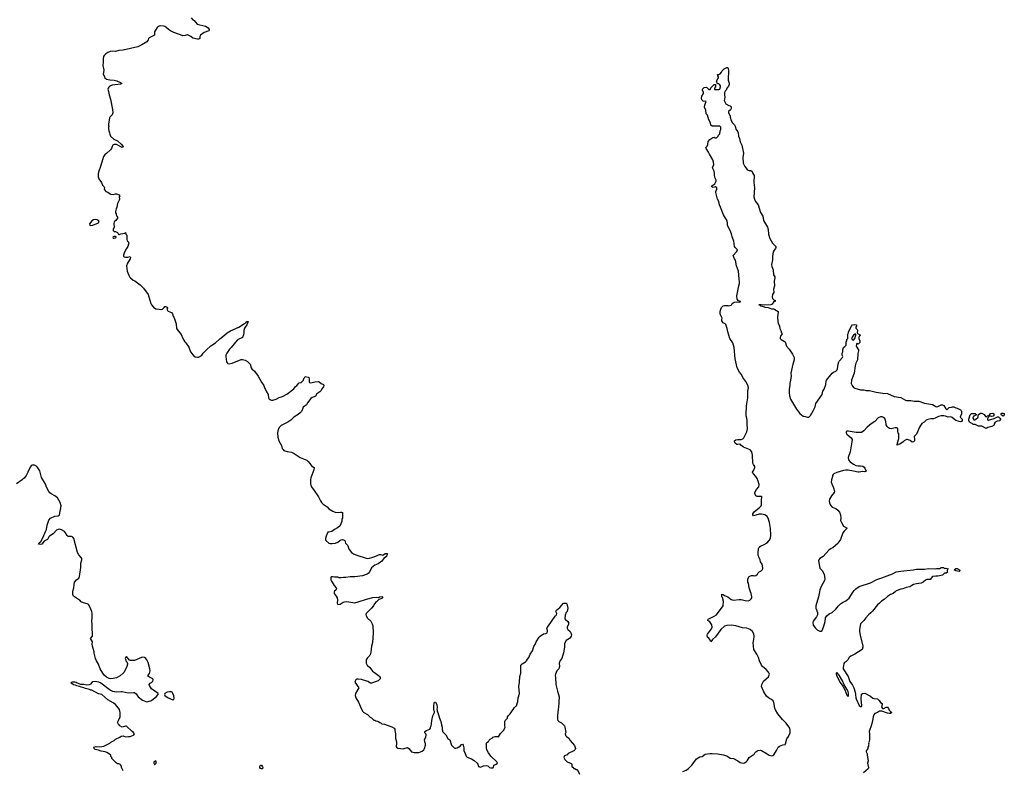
# Model space of a CAD drawing. Header units: inches. Extents: x 2293880 to 2522759, y 823965 to 1006879.
# Tile 275 of 325: x 2461166 to 2478692, y 836820 to 850187. Entities that reach past the tile are written whole.
import ezdxf

# ---------------------------------------------------------------- set-up
doc = ezdxf.new("R2010")
doc.units = ezdxf.units.IN
doc.header["$MEASUREMENT"] = 0
for name, color, linetype in [('C4863', 7, 'Continuous'), ('C4864', 7, 'Continuous'), ('C4865', 7, 'Continuous'), ('C4873', 7, 'Continuous'), ('C4874', 7, 'Continuous')]:
    doc.layers.add(name, color=color, linetype=linetype)

msp = doc.modelspace()

# ---------------------------------------------------------------- linework, layer by layer
at = {"layer": 'C4863', "color": 5, "elevation": 80}
for points in [[(2463006, 836810), (2462978, 836870), (2462976, 836896), (2462960, 836920), (2462950, 836928), (2462930, 836938), (2462910, 836938), (2462890, 836948), (2462820, 837020), (2462806, 837030), (2462806, 837050), (2462788, 837068), (2462786, 837090), (2462766, 837110), (2462718, 837138), (2462689, 837149), (2462619, 837159), (2462570, 837177), (2462509, 837190), (2462489, 837210), (2462484, 837230), (2462530, 837247), (2462590, 837241), (2462666, 837250), (2462770, 837302), (2462790, 837322), (2462850, 837352), (2462870, 837372), (2462949, 837411), (2462970, 837431), (2463008, 837432), (2463050, 837418), (2463100, 837420), (2463130, 837425), (2463190, 837445), (2463198, 837450), (2463208, 837470), (2463190, 837495), (2463169, 837509), (2463070, 837604), (2463050, 837609), (2462990, 837589), (2462948, 837610), (2462938, 837630), (2462918, 837650), (2462909, 837670), (2462922, 837710), (2462953, 837770), (2462952, 837852), (2462940, 837900), (2462870, 837994), (2462830, 838024), (2462737, 838077), (2462630, 838169), (2462570, 838182), (2462450, 838249), (2462430, 838249), (2462410, 838259), (2462336, 838276), (2462309, 838289), (2462260, 838300), (2462232, 838312), (2462184, 838324), (2462158, 838338), (2462124, 838344), (2462082, 838370), (2462082, 838378), (2462086, 838390), (2462104, 838396), (2462150, 838394), (2462170, 838390), (2462190, 838376), (2462250, 838353), (2462310, 838353), (2462362, 838342), (2462408, 838350), (2462438, 838362), (2462470, 838402), (2462510, 838405), (2462570, 838396), (2462610, 838376), (2462785, 838245), (2462818, 838230), (2462890, 838217), (2462970, 838225), (2462990, 838223), (2463099, 838199), (2463190, 838207), (2463210, 838203), (2463239, 838179), (2463276, 838130), (2463351, 838070), (2463410, 838043), (2463430, 838041), (2463454, 838046), (2463510, 838065), (2463550, 838091), (2463595, 838130), (2463628, 838170), (2463628, 838190), (2463515, 838270), (2463475, 838330), (2463469, 838349), (2463488, 838370), (2463514, 838386), (2463535, 838405), (2463544, 838430), (2463534, 838450), (2463476, 838476), (2463459, 838490), (2463449, 838509), (2463474, 838546), (2463490, 838590), (2463485, 838630), (2463450, 838741), (2463428, 838790), (2463411, 838811), (2463387, 838827), (2463350, 838832), (2463333, 838827), (2463210, 838773), (2463155, 838775), (2463130, 838778), (2463123, 838783), (2463070, 838846), (2463050, 838826), (2463045, 838810), (2463054, 838790), (2463054, 838770), (2463072, 838752), (2463084, 838724), (2463085, 838710), (2463071, 838670), (2463026, 838570), (2463010, 838549), (2462955, 838505), (2462891, 838469), (2462830, 838453), (2462789, 838449), (2462757, 838457), (2462710, 838479), (2462672, 838512), (2462644, 838550), (2462601, 838630), (2462569, 838710), (2462532, 838770), (2462516, 838810), (2462490, 838906), (2462489, 838929), (2462464, 839030), (2462459, 839070), (2462464, 839110), (2462429, 839170), (2462462, 839210), (2462465, 839230), (2462454, 839370), (2462457, 839430), (2462449, 839470), (2462459, 839550), (2462459, 839610), (2462449, 839650), (2462430, 839688), (2462426, 839710), (2462392, 839770), (2462370, 839784), (2462304, 839804), (2462263, 839823), (2462234, 839850), (2462210, 839859), (2462124, 839924), (2462112, 839950), (2462112, 840000)], [(2466765, 840000), (2466761, 839990), (2466763, 839970), (2466801, 839921), (2466816, 839890), (2466820, 839850), (2466816, 839796), (2466830, 839771), (2466870, 839781), (2466926, 839814), (2466950, 839822), (2466990, 839824), (2467130, 839803), (2467190, 839818), (2467338, 839870), (2467450, 839899), (2467510, 839905), (2467550, 839898), (2467569, 839911), (2467610, 839916), (2467625, 839910), (2467625, 839890), (2467610, 839879), (2467556, 839864), (2467518, 839822), (2467498, 839810), (2467471, 839769), (2467465, 839750), (2467431, 839710), (2467331, 839610), (2467327, 839593), (2467331, 839570), (2467358, 839530), (2467415, 839475), (2467442, 839430), (2467453, 839390), (2467459, 839270), (2467443, 839097), (2467426, 839030), (2467417, 838923), (2467402, 838878), (2467390, 838866), (2467386, 838854), (2467350, 838818), (2467336, 838790), (2467331, 838769), (2467335, 838730), (2467351, 838690), (2467396, 838650), (2467448, 838588), (2467479, 838559), (2467550, 838511), (2467572, 838490), (2467582, 838470), (2467582, 838450), (2467545, 838415), (2467430, 838373), (2467410, 838373), (2467364, 838404), (2467250, 838435), (2467190, 838444), (2467170, 838441), (2467151, 838430), (2467135, 838410), (2467133, 838390), (2467202, 838290), (2467143, 838190), (2467137, 838150), (2467151, 838110), (2467196, 838036), (2467231, 837950), (2467270, 837871), (2467290, 837851), (2467355, 837815), (2467405, 837765), (2467430, 837754), (2467470, 837714), (2467490, 837714), (2467504, 837704), (2467533, 837693), (2467552, 837692), (2467574, 837670), (2467602, 837662), (2467614, 837650), (2467661, 837641), (2467770, 837599), (2467790, 837596), (2467831, 837570), (2467845, 837550), (2467841, 837530), (2467856, 837470), (2467856, 837390), (2467871, 837330), (2467871, 837290), (2467865, 837250), (2467871, 837230), (2467894, 837214), (2467990, 837203), (2468030, 837213), (2468050, 837223), (2468070, 837225), (2468093, 837210), (2468142, 837150), (2468190, 837135), (2468270, 837139), (2468330, 837163), (2468357, 837183), (2468373, 837210), (2468389, 837270), (2468389, 837290), (2468377, 837330), (2468374, 837366), (2468393, 837410), (2468401, 837450), (2468397, 837470), (2468377, 837490), (2468379, 837510), (2468409, 837530), (2468468, 837550), (2468478, 837570), (2468478, 837590), (2468488, 837610), (2468495, 837645), (2468502, 837710), (2468522, 837790), (2468548, 837850), (2468548, 837870), (2468539, 837890), (2468537, 837930), (2468538, 837970), (2468546, 838014), (2468550, 838032), (2468570, 838031), (2468590, 837994), (2468594, 837930), (2468591, 837910), (2468599, 837890), (2468598, 837870), (2468611, 837851), (2468636, 837750), (2468661, 837690), (2468676, 837630), (2468685, 837590), (2468685, 837545), (2468691, 837531), (2468691, 837510), (2468751, 837450), (2468787, 837387), (2468820, 837360), (2468852, 837270), (2468900, 837220), (2468910, 837212), (2468930, 837212), (2468950, 837218), (2469010, 837258), (2469030, 837278), (2469050, 837285), (2469059, 837270), (2469070, 837222), (2469070, 837170), (2469091, 837131), (2469112, 837072), (2469130, 837053), (2469210, 837027), (2469255, 836995), (2469307, 836950), (2469321, 836930), (2469331, 836890), (2469370, 836876), (2469421, 836899), (2469470, 836907), (2469497, 836897), (2469531, 836870), (2469550, 836863), (2469590, 836865), (2469602, 836870), (2469608, 836910), (2469650, 836931), (2469669, 836950), (2469659, 836970), (2469554, 837070), (2469509, 837130), (2469489, 837170), (2469475, 837210), (2469475, 837275), (2469469, 837291), (2469483, 837317), (2469508, 837332), (2469523, 837357), (2469543, 837377), (2469580, 837400), (2469590, 837412), (2469630, 837422), (2469670, 837422), (2469690, 837414), (2469725, 837475), (2469775, 837530), (2469802, 837570), (2469809, 837590), (2469802, 837610), (2469802, 837690), (2469808, 837710), (2469848, 837750), (2469849, 837771), (2469858, 837790), (2469894, 837826), (2469930, 837882), (2469950, 837902), (2469970, 837932), (2470000, 837961)]]:
    msp.add_lwpolyline(points, dxfattribs=at)
at = {"layer": 'C4863', "color": 5}
for points, elevation in [([(2463830, 838219), (2463792, 838210), (2463752, 838190), (2463742, 838170), (2463752, 838150), (2463810, 838111), (2463827, 838107), (2463850, 838091), (2463890, 838078), (2463910, 838082), (2463917, 838103), (2463910, 838146), (2463893, 838190), (2463879, 838210), (2463870, 838216)], 80), ([(2463590, 836986), (2463554, 836970), (2463554, 836950), (2463565, 836925), (2463570, 836922), (2463594, 836950), (2463598, 836970)], 80), ([(2465490, 836846), (2465470, 836848), (2465455, 836855), (2465442, 836870), (2465438, 836890), (2465450, 836911), (2465470, 836911), (2465490, 836882), (2465496, 836870)], 60)]:
    msp.add_lwpolyline(points, close=True, dxfattribs=dict(at, elevation=elevation))
at = {"layer": 'C4864', "color": 5, "elevation": 80}
for points in [[(2463586, 850000), (2463567, 849970), (2463565, 849910), (2463470, 849864), (2463456, 849850), (2463451, 849829), (2463432, 849790), (2463341, 849739), (2463270, 849704), (2463010, 849644), (2462930, 849638), (2462870, 849623), (2462810, 849625), (2462779, 849621), (2462738, 849602), (2462701, 849579), (2462672, 849550), (2462660, 849530), (2462653, 849490), (2462654, 849430), (2462649, 849369), (2462663, 849290), (2462651, 849211), (2462667, 849187), (2462682, 849150), (2462714, 849130), (2462770, 849115), (2462850, 849108), (2462897, 849097), (2462961, 849070), (2462982, 849050), (2462961, 849039), (2462810, 849020), (2462770, 849002), (2462750, 848987), (2462739, 848970), (2462735, 848950), (2462748, 848908), (2462756, 848850), (2462780, 848770), (2462817, 848590), (2462822, 848530), (2462821, 848510), (2462811, 848490), (2462771, 848450), (2462764, 848436), (2462745, 848325), (2462745, 848310), (2462751, 848290), (2462745, 848270), (2462745, 848250), (2462751, 848210), (2462767, 848170), (2462768, 848148), (2462781, 848110), (2462841, 848061), (2462906, 848030), (2462970, 847970), (2463006, 847930), (2463004, 847916), (2462990, 847909), (2462890, 847964), (2462850, 847964), (2462826, 847954), (2462810, 847926), (2462798, 847890), (2462781, 847870), (2462719, 847810), (2462679, 847781), (2462658, 847750), (2462610, 847589), (2462567, 847470), (2462561, 847439), (2462562, 847390), (2462573, 847353), (2462625, 847290), (2462642, 847242), (2462672, 847210), (2462678, 847190), (2462672, 847170), (2462682, 847150), (2462702, 847130), (2462735, 847115), (2462757, 847097), (2462790, 847078), (2462830, 847071), (2462870, 847085), (2462890, 847085), (2462934, 847070), (2462951, 847050), (2462938, 847030), (2462941, 846990), (2462936, 846970), (2462905, 846915), (2462896, 846850), (2462881, 846819), (2462872, 846772), (2462872, 846750), (2462882, 846730), (2462882, 846710), (2462898, 846690), (2462905, 846670), (2462905, 846650), (2462878, 846610), (2462850, 846586), (2462842, 846550), (2462845, 846490), (2462831, 846450), (2462832, 846432), (2462850, 846412), (2462870, 846412), (2462910, 846394), (2462922, 846362), (2462930, 846354), (2462938, 846362), (2462969, 846371), (2463036, 846384), (2463050, 846394), (2463058, 846370), (2463071, 846351), (2463076, 846310), (2463072, 846270), (2463082, 846250), (2463098, 846238), (2463111, 846210), (2463093, 846147), (2463068, 846112), (2463030, 846048), (2463012, 845992), (2463012, 845972), (2463024, 845964), (2463050, 845958), (2463090, 845958), (2463131, 845971), (2463138, 845958), (2463131, 845930), (2463083, 845850), (2463066, 845806), (2463078, 845710), (2463118, 845610), (2463136, 845590), (2463187, 845550), (2463216, 845536), (2463310, 845465), (2463370, 845407), (2463450, 845290), (2463501, 845130), (2463511, 845110), (2463550, 845066), (2463590, 845038), (2463650, 845031), (2463670, 845025), (2463710, 845031), (2463739, 845061), (2463750, 845082), (2463770, 845082), (2463794, 845070), (2463798, 845050), (2463785, 845030), (2463796, 845010), (2463810, 844999), (2463870, 844975), (2463886, 844950), (2463896, 844910), (2463911, 844890), (2463922, 844862), (2463950, 844770), (2463955, 844690), (2463968, 844668), (2464041, 844581), (2464070, 844512), (2464106, 844450), (2464125, 844430), (2464174, 844354), (2464206, 844270), (2464270, 844191), (2464290, 844183), (2464330, 844176), (2464350, 844176), (2464370, 844186), (2464406, 844214), (2464430, 844246), (2464489, 844310), (2464570, 844381), (2464650, 844431), (2464730, 844506), (2464814, 844566), (2464862, 844610), (2464917, 844643), (2465069, 844711), (2465170, 844777), (2465193, 844787), (2465210, 844811), (2465230, 844811), (2465210, 844750), (2465177, 844710), (2465168, 844692), (2465155, 844650), (2465155, 844610), (2465148, 844572), (2465131, 844530), (2465110, 844514), (2465076, 844504), (2465039, 844481), (2464930, 844349), (2464899, 844321), (2464851, 844250), (2464836, 844210), (2464835, 844190), (2464850, 844094), (2464857, 844077), (2464870, 844062), (2464897, 844057), (2464950, 844071), (2465110, 844135), (2465130, 844138), (2465182, 844122), (2465221, 844100), (2465267, 844050), (2465287, 843990), (2465299, 843970), (2465345, 843925), (2465410, 843836), (2465471, 843730), (2465511, 843670), (2465524, 843630), (2465544, 843604), (2465560, 843560), (2465588, 843510), (2465596, 843450), (2465608, 843428), (2465630, 843416), (2465650, 843413), (2465674, 843414), (2465730, 843428), (2465783, 843457), (2465846, 843474), (2465922, 843518), (2466045, 843615), (2466069, 843650), (2466098, 843670), (2466143, 843717), (2466174, 843726), (2466195, 843745), (2466215, 843770), (2466225, 843795), (2466238, 843810), (2466250, 843834), (2466302, 843822), (2466310, 843814), (2466318, 843790), (2466318, 843738), (2466327, 843727), (2466350, 843721), (2466421, 843739), (2466481, 843741), (2466496, 843736), (2466532, 843710), (2466571, 843690), (2466579, 843670), (2466573, 843650), (2466545, 843615), (2466530, 843581), (2466510, 843559), (2466456, 843524), (2466430, 843483), (2466410, 843469), (2466370, 843456), (2466350, 843439), (2466290, 843362), (2466270, 843329), (2466212, 843288), (2466202, 843250), (2466181, 843210), (2466157, 843183), (2466124, 843156), (2466043, 843110), (2465990, 843055), (2465940, 843020), (2465822, 842958), (2465791, 842930), (2465767, 842890), (2465755, 842830), (2465761, 842750), (2465778, 842690), (2465824, 842604), (2465841, 842550), (2465853, 842530), (2465870, 842516), (2465930, 842496), (2466003, 842483), (2466050, 842464), (2466161, 842390), (2466280, 842340), (2466302, 842322), (2466330, 842281), (2466363, 842243), (2466406, 842210), (2466404, 842170), (2466351, 842030), (2466341, 841990), (2466341, 841930), (2466351, 841890), (2466371, 841850), (2466398, 841818), (2466483, 841690), (2466520, 841620), (2466541, 841590), (2466570, 841561), (2466638, 841510), (2466670, 841478), (2466737, 841437), (2466792, 841412), (2466877, 841417), (2466897, 841417), (2466914, 841410), (2466912, 841310), (2466902, 841290), (2466902, 841250), (2466862, 841170), (2466825, 841135), (2466771, 841109), (2466725, 841075), (2466670, 841059), (2466650, 841058), (2466619, 840990), (2466611, 840950), (2466611, 840930), (2466618, 840910), (2466670, 840866), (2466690, 840856), (2466730, 840856), (2466790, 840867), (2466830, 840883), (2466865, 840915), (2466890, 840927), (2466910, 840931), (2466930, 840927), (2466951, 840910), (2466961, 840890), (2466965, 840865), (2466998, 840830), (2467031, 840750), (2467070, 840701), (2467110, 840674), (2467150, 840656), (2467350, 840594), (2467390, 840596), (2467433, 840607), (2467507, 840633), (2467550, 840657), (2467570, 840663), (2467590, 840663), (2467630, 840651), (2467670, 840679), (2467702, 840682), (2467710, 840674), (2467704, 840650), (2467693, 840630), (2467670, 840609), (2467656, 840604), (2467614, 840546), (2467544, 840496), (2467490, 840473), (2467430, 840424), (2467400, 840360), (2467370, 840322), (2467352, 840310), (2467270, 840283), (2467130, 840265), (2467050, 840265), (2466973, 840253), (2466927, 840253), (2466890, 840245), (2466850, 840249), (2466830, 840257), (2466770, 840257), (2466732, 840268), (2466713, 840267), (2466706, 840254), (2466707, 840213), (2466715, 840190), (2466730, 840170), (2466763, 840110), (2466797, 840070), (2466803, 840050), (2466800, 840040), (2466796, 840030), (2466768, 840010), (2466765, 840000)], [(2464536, 850000), (2464531, 849989), (2464450, 849959), (2464382, 849910), (2464371, 849890), (2464374, 849874), (2464370, 849850), (2464350, 849837), (2464330, 849837), (2464250, 849859), (2464210, 849888), (2464156, 849916), (2464150, 849918), (2464110, 849902), (2464070, 849899), (2464030, 849919), (2463990, 849926), (2463910, 849958), (2463849, 849990), (2463833, 850000)], [(2462112, 840000), (2462112, 840008), (2462128, 840072), (2462134, 840130), (2462144, 840170), (2462179, 840210), (2462217, 840243), (2462231, 840270), (2462254, 840430), (2462257, 840510), (2462273, 840570), (2462272, 840590), (2462263, 840610), (2462219, 840659), (2462197, 840697), (2462130, 840947), (2462110, 840970), (2462090, 840982), (2462030, 840985), (2462010, 841004), (2461983, 841050), (2461963, 841070), (2461910, 841103), (2461890, 841111), (2461867, 841113), (2461850, 841110), (2461824, 841096), (2461764, 841030), (2461699, 840990), (2461685, 840975), (2461660, 840930), (2461601, 840899), (2461561, 840850), (2461530, 840841), (2461502, 840850), (2461515, 840870), (2461544, 840896), (2461587, 840973), (2461628, 841070), (2461643, 841110), (2461653, 841187), (2461683, 841277), (2461712, 841308), (2461790, 841345), (2461850, 841354), (2461870, 841362), (2461876, 841370), (2461904, 841530), (2461886, 841590), (2461842, 841670), (2461790, 841710), (2461724, 841744), (2461702, 841762), (2461684, 841784), (2461649, 841849), (2461620, 841930), (2461557, 842037), (2461525, 842150), (2461490, 842209), (2461471, 842230), (2461429, 842251), (2461390, 842252), (2461370, 842242), (2461350, 842220), (2461313, 842127), (2461283, 842070), (2461253, 842027), (2461212, 841990), (2461110, 841920)]]:
    msp.add_lwpolyline(points, dxfattribs=at)
for points in [[(2462510, 846629), (2462480, 846620), (2462450, 846602), (2462411, 846550), (2462412, 846530), (2462430, 846524), (2462470, 846525), (2462568, 846570), (2462578, 846590), (2462568, 846610), (2462545, 846625)], [(2462870, 846326), (2462850, 846326), (2462830, 846318), (2462825, 846310), (2462830, 846294), (2462850, 846294), (2462870, 846302), (2462886, 846310), (2462882, 846322)]]:
    msp.add_lwpolyline(points, close=True, dxfattribs=at)
at = {"layer": 'C4865', "color": 5, "elevation": 80}
for points in [[(2464221, 850221), (2464250, 850186), (2464271, 850171), (2464324, 850104), (2464471, 850071), (2464522, 850042), (2464541, 850010), (2464536, 850000)], [(2463833, 850000), (2463813, 850013), (2463770, 850053), (2463750, 850065), (2463726, 850074), (2463670, 850077), (2463650, 850073), (2463614, 850046), (2463586, 850000)]]:
    msp.add_lwpolyline(points, dxfattribs=at)
at = {"layer": 'C4873', "color": 5, "elevation": 80}
for points in [[(2472970, 836800), (2473030, 836823), (2473069, 836850), (2473129, 836910), (2473214, 837026), (2473270, 837061), (2473313, 837067), (2473368, 837110), (2473450, 837122), (2473490, 837122), (2473590, 837113), (2473690, 837098), (2473750, 837078), (2473810, 837034), (2473872, 837030), (2473948, 836988), (2473990, 836959), (2474011, 836951), (2474050, 836947), (2474070, 836951), (2474099, 836970), (2474117, 836990), (2474152, 837048), (2474238, 837110), (2474250, 837132), (2474270, 837152), (2474306, 837170), (2474350, 837176), (2474370, 837171), (2474470, 837115), (2474508, 837088), (2474550, 837076), (2474570, 837081), (2474590, 837098), (2474639, 837170), (2474669, 837230), (2474689, 837251), (2474750, 837271), (2474790, 837278), (2474796, 837290), (2474820, 837380), (2474850, 837424), (2474879, 837490), (2474883, 837530), (2474876, 837570), (2474810, 837659), (2474743, 837723), (2474663, 837823), (2474618, 837898), (2474607, 837927), (2474590, 838026), (2474575, 838055), (2474550, 838081), (2474493, 838110), (2474460, 838140), (2474410, 838215), (2474369, 838310), (2474374, 838350), (2474405, 838410), (2474493, 838487), (2474512, 838530), (2474493, 838570), (2474450, 838617), (2474389, 838669), (2474372, 838692), (2474333, 838770), (2474316, 838830), (2474289, 838889), (2474233, 838970), (2474219, 839090), (2474234, 839150), (2474239, 839210), (2474232, 839252), (2474209, 839290), (2474169, 839330), (2474110, 839353), (2474030, 839359), (2473910, 839395), (2473830, 839402), (2473750, 839399), (2473710, 839389), (2473644, 839330), (2473550, 839196), (2473496, 839150), (2473470, 839108), (2473460, 839120), (2473449, 839150), (2473432, 839172), (2473410, 839189), (2473405, 839215), (2473404, 839230), (2473410, 839242), (2473482, 839338), (2473494, 839370), (2473484, 839410), (2473465, 839445), (2473450, 839464), (2473415, 839490), (2473422, 839510), (2473530, 839565), (2473570, 839591), (2473685, 839750), (2473695, 839830), (2473676, 839896), (2473665, 839910), (2473661, 839939), (2473666, 839954), (2473690, 839951), (2473711, 839931), (2473770, 839908), (2473830, 839863), (2473870, 839847), (2473970, 839861), (2474010, 839861), (2474082, 839842), (2474130, 839838), (2474164, 839850), (2474187, 839873), (2474196, 839890), (2474199, 839910), (2474186, 839970), (2474175, 840000)], [(2475401, 840000), (2475386, 839910), (2475339, 839750), (2475339, 839710), (2475367, 839630), (2475367, 839590), (2475350, 839555), (2475290, 839478), (2475281, 839450), (2475290, 839407), (2475331, 839350), (2475361, 839321), (2475410, 839295), (2475430, 839299), (2475449, 839310), (2475473, 839370), (2475501, 839470), (2475506, 839534), (2475530, 839571), (2475575, 839605), (2475630, 839632), (2475693, 839687), (2475742, 839750), (2475778, 839782), (2475813, 839807), (2475870, 839839), (2475930, 839887), (2476003, 840000)], [(2476748, 840000), (2476712, 839968), (2476667, 839953), (2476610, 839916), (2476556, 839864), (2476506, 839834), (2476470, 839798), (2476432, 839768), (2476348, 839652), (2476318, 839622), (2476275, 839590), (2476226, 839534), (2476193, 839490), (2476131, 839429), (2476113, 839330), (2476113, 839290), (2476124, 839224), (2476171, 839030), (2476171, 839010), (2476161, 838970), (2476034, 838886), (2475958, 838850), (2475931, 838829), (2475906, 838790), (2475871, 838750), (2475850, 838739), (2475836, 838724), (2475821, 838650), (2475826, 838626), (2475910, 838489), (2475942, 838402), (2475990, 838335), (2476011, 838290), (2476037, 838210), (2476045, 838170), (2476048, 838110), (2476055, 838090), (2476110, 837975), (2476130, 837954), (2476150, 837956), (2476156, 837970), (2476146, 838090), (2476150, 838178), (2476170, 838186), (2476210, 838191), (2476310, 838139), (2476350, 838106), (2476370, 838096), (2476434, 838090), (2476465, 838065), (2476485, 838030), (2476516, 838010), (2476519, 837990), (2476506, 837950), (2476523, 837923), (2476530, 837918), (2476550, 837921), (2476590, 837945), (2476610, 837942), (2476630, 837922), (2476645, 837890), (2476665, 837865), (2476691, 837850), (2476666, 837834), (2476650, 837830), (2476610, 837838), (2476512, 837872), (2476470, 837875), (2476432, 837848), (2476390, 837829), (2476371, 837810), (2476356, 837770), (2476348, 837710), (2476327, 837630), (2476286, 837510), (2476291, 837470), (2476294, 837370), (2476288, 837332), (2476276, 837310), (2476278, 837290), (2476272, 837270), (2476276, 837250), (2476262, 837230), (2476261, 837210), (2476250, 837188), (2476231, 837169), (2476231, 837150), (2476250, 837112), (2476253, 837090), (2476267, 836990), (2476259, 836950), (2476274, 836866), (2476270, 836849), (2476187, 836773)], [(2470000, 837961), (2470009, 837970), (2470032, 838048), (2470039, 838110), (2470062, 838190), (2470051, 838310), (2470065, 838390), (2470067, 838490), (2470084, 838550), (2470086, 838690), (2470110, 838719), (2470170, 838751), (2470189, 838770), (2470203, 838797), (2470229, 838830), (2470253, 838890), (2470293, 838950), (2470316, 839024), (2470349, 839070), (2470362, 839110), (2470410, 839191), (2470429, 839210), (2470490, 839251), (2470530, 839256), (2470552, 839268), (2470561, 839290), (2470561, 839310), (2470549, 839350), (2470554, 839366), (2470579, 839390), (2470697, 839563), (2470721, 839590), (2470725, 839610), (2470709, 839650), (2470719, 839670), (2470782, 839718), (2470846, 839794), (2470870, 839798), (2470895, 839795), (2470905, 839785), (2470924, 839710), (2470911, 839650), (2470892, 839630), (2470876, 839584), (2470871, 839530), (2470878, 839510), (2470925, 839470), (2470934, 839454), (2470935, 839425), (2470912, 839370), (2470911, 839350), (2470922, 839330), (2470963, 839290), (2470975, 839270), (2470987, 839230), (2470983, 839210), (2470970, 839189), (2470951, 839170), (2470895, 839130), (2470867, 839093), (2470861, 839070), (2470861, 839010), (2470845, 838910), (2470813, 838810), (2470786, 838774), (2470767, 838730), (2470773, 838670), (2470770, 838650), (2470761, 838630), (2470726, 838594), (2470703, 838530), (2470700, 838510), (2470706, 838470), (2470710, 838350), (2470736, 838230), (2470757, 838170), (2470767, 838127), (2470756, 837944), (2470748, 837910), (2470737, 837797), (2470736, 837730), (2470745, 837710), (2470765, 837690), (2470810, 837666), (2470865, 837610), (2470871, 837590), (2470885, 837495), (2470878, 837470), (2470881, 837441), (2470900, 837420), (2470942, 837390), (2470962, 837350), (2471039, 837259), (2471062, 837210), (2471052, 837190), (2471031, 837169), (2470930, 837118), (2470910, 837098), (2470865, 837075), (2470854, 837050), (2470872, 837010), (2470910, 836972), (2470984, 836944), (2470994, 836930), (2470994, 836890), (2470998, 836878), (2471010, 836874), (2471030, 836854), (2471050, 836854), (2471070, 836834), (2471090, 836834), (2471094, 836830), (2471132, 836750)]]:
    msp.add_lwpolyline(points, dxfattribs=at)
msp.add_lwpolyline([(2475710, 838562), (2475696, 838550), (2475697, 838530), (2475705, 838510), (2475770, 838384), (2475818, 838318), (2475855, 838255), (2475890, 838156), (2475910, 838132), (2475921, 838150), (2475919, 838190), (2475910, 838222), (2475890, 838266), (2475843, 838343), (2475812, 838412), (2475750, 838514)], close=True, dxfattribs=at)
at = {"layer": 'C4874', "color": 5, "elevation": 80}
for points in [[(2474175, 840000), (2474149, 840070), (2474138, 840150), (2474128, 840170), (2474128, 840230), (2474148, 840270), (2474160, 840280), (2474190, 840291), (2474229, 840291), (2474250, 840286), (2474269, 840291), (2474298, 840310), (2474310, 840334), (2474330, 840354), (2474366, 840370), (2474390, 840394), (2474395, 840410), (2474394, 840426), (2474379, 840490), (2474354, 840530), (2474344, 840570), (2474326, 840606), (2474311, 840650), (2474310, 840690), (2474318, 840770), (2474328, 840792), (2474350, 840810), (2474420, 840840), (2474469, 840871), (2474509, 840910), (2474529, 840951), (2474536, 841010), (2474530, 841128), (2474512, 841230), (2474488, 841310), (2474470, 841339), (2474430, 841370), (2474370, 841384), (2474330, 841381), (2474270, 841361), (2474230, 841353), (2474213, 841370), (2474217, 841390), (2474244, 841430), (2474330, 841493), (2474365, 841530), (2474371, 841550), (2474368, 841632), (2474373, 841690), (2474370, 841695), (2474357, 841697), (2474330, 841693), (2474290, 841697), (2474270, 841710), (2474252, 841750), (2474254, 841770), (2474278, 841822), (2474322, 841870), (2474328, 841910), (2474311, 841970), (2474290, 842017), (2474270, 842053), (2474230, 842101), (2474215, 842110), (2474209, 842129), (2474235, 842165), (2474250, 842210), (2474249, 842229), (2474226, 842266), (2474218, 842290), (2474207, 842430), (2474195, 842490), (2474170, 842524), (2474050, 842577), (2474002, 842610), (2473990, 842628), (2473950, 842619), (2473930, 842624), (2473904, 842644), (2473887, 842670), (2473892, 842690), (2473910, 842704), (2473949, 842711), (2474010, 842713), (2474038, 842722), (2474057, 842743), (2474111, 842850), (2474118, 842898), (2474112, 842990), (2474116, 843050), (2474110, 843089), (2474096, 843130), (2474095, 843150), (2474105, 843310), (2474124, 843450), (2474126, 843570), (2474136, 843630), (2474135, 843650), (2474130, 843669), (2474090, 843742), (2474037, 843817), (2474014, 843870), (2473979, 843910), (2473939, 843990), (2473902, 844150), (2473886, 844350), (2473859, 844430), (2473809, 844510), (2473769, 844630), (2473758, 844690), (2473736, 844756), (2473726, 844770), (2473690, 844788), (2473666, 844826), (2473664, 844850), (2473669, 844870), (2473639, 844930), (2473634, 844950), (2473634, 844990), (2473646, 845034), (2473660, 845060), (2473688, 845090), (2473710, 845096), (2473770, 845096), (2473790, 845091), (2473830, 845105), (2473838, 845110), (2473849, 845131), (2473886, 845154), (2473930, 845165), (2473970, 845154), (2473995, 845165), (2473998, 845170), (2473959, 845179), (2473936, 845210), (2473929, 845270), (2473956, 845390), (2473964, 845450), (2473981, 845490), (2473979, 845510), (2473970, 845570), (2473960, 845710), (2473923, 845803), (2473905, 845905), (2473889, 845930), (2473866, 845990), (2473925, 846050), (2473937, 846070), (2473941, 846090), (2473903, 846130), (2473892, 846150), (2473880, 846240), (2473850, 846319), (2473836, 846376), (2473814, 846430), (2473770, 846510), (2473765, 846530), (2473767, 846570), (2473759, 846599), (2473747, 846627), (2473729, 846650), (2473695, 846710), (2473643, 846850), (2473624, 846890), (2473612, 846950), (2473587, 846990), (2473555, 847110), (2473557, 847130), (2473574, 847170), (2473573, 847193), (2473550, 847208), (2473510, 847199), (2473486, 847210), (2473486, 847230), (2473539, 847261), (2473562, 847310), (2473562, 847330), (2473545, 847365), (2473533, 847410), (2473533, 847450), (2473527, 847490), (2473497, 847550), (2473519, 847610), (2473518, 847650), (2473504, 847690), (2473446, 847790), (2473429, 847829), (2473382, 847890), (2473378, 847910), (2473404, 847936), (2473416, 847964), (2473422, 848018), (2473450, 848052), (2473506, 848090), (2473530, 848092), (2473545, 848085), (2473570, 848085), (2473598, 848110), (2473606, 848130), (2473627, 848153), (2473635, 848210), (2473648, 848230), (2473648, 848270), (2473630, 848288), (2473490, 848288), (2473470, 848306), (2473462, 848350), (2473430, 848404), (2473406, 848486), (2473387, 848510), (2473377, 848577), (2473358, 848630), (2473359, 848670), (2473386, 848730), (2473370, 848738), (2473352, 848728), (2473330, 848735), (2473310, 848758), (2473304, 848790), (2473310, 848822), (2473338, 848870), (2473338, 848890), (2473322, 848930), (2473322, 848950), (2473350, 848978), (2473390, 848982), (2473430, 848942), (2473450, 848942), (2473455, 848945), (2473469, 848971), (2473526, 849030), (2473550, 849034), (2473554, 849030), (2473553, 848993), (2473534, 848970), (2473534, 848950), (2473542, 848942), (2473610, 848942), (2473628, 848952), (2473642, 848990), (2473638, 849010), (2473628, 849028), (2473610, 849046), (2473587, 849047), (2473569, 849089), (2473590, 849134), (2473606, 849150), (2473606, 849170), (2473590, 849186), (2473586, 849210), (2473610, 849212), (2473635, 849225), (2473658, 849250), (2473670, 849274), (2473708, 849312), (2473750, 849334), (2473770, 849334), (2473777, 849317), (2473781, 849290), (2473778, 849110), (2473795, 849055), (2473796, 849030), (2473780, 849000), (2473753, 848967), (2473739, 848930), (2473726, 848915), (2473714, 848890), (2473711, 848850), (2473716, 848804), (2473712, 848770), (2473705, 848750), (2473734, 848690), (2473790, 848658), (2473815, 848655), (2473830, 848634), (2473830, 848606), (2473817, 848583), (2473785, 848550), (2473782, 848530), (2473812, 848472), (2473812, 848450), (2473830, 848394), (2473852, 848350), (2473890, 848314), (2473902, 848290), (2473915, 848235), (2473947, 848190), (2473953, 848170), (2473959, 848110), (2473977, 848070), (2473993, 848013), (2474019, 847950), (2474048, 847810), (2474040, 847730), (2474042, 847630), (2474072, 847572), (2474117, 847517), (2474130, 847507), (2474150, 847501), (2474179, 847499), (2474205, 847485), (2474214, 847450), (2474230, 847430), (2474238, 847410), (2474236, 847290), (2474248, 847190), (2474235, 847030), (2474243, 846990), (2474263, 846950), (2474311, 846890), (2474351, 846751), (2474391, 846690), (2474407, 846610), (2474476, 846490), (2474487, 846450), (2474493, 846370), (2474521, 846290), (2474568, 846208), (2474625, 846145), (2474626, 846130), (2474619, 846110), (2474596, 846084), (2474579, 846050), (2474566, 845970), (2474564, 845910), (2474548, 845830), (2474555, 845790), (2474579, 845730), (2474586, 845646), (2474605, 845610), (2474607, 845590), (2474593, 845530), (2474602, 845450), (2474586, 845390), (2474587, 845330), (2474563, 845290), (2474557, 845250), (2474564, 845224), (2474590, 845196), (2474611, 845190), (2474614, 845170), (2474590, 845169), (2474558, 845122), (2474533, 845107), (2474430, 845101), (2474366, 845106), (2474366, 845110), (2474322, 845110), (2474344, 845104), (2474354, 845090), (2474385, 845085), (2474430, 845065), (2474490, 845059), (2474550, 845038), (2474590, 845036), (2474610, 845028), (2474666, 844990), (2474667, 844970), (2474658, 844942), (2474652, 844890), (2474658, 844810), (2474664, 844784), (2474688, 844730), (2474696, 844690), (2474716, 844650), (2474728, 844608), (2474738, 844590), (2474707, 844553), (2474702, 844530), (2474705, 844510), (2474722, 844490), (2474792, 844452), (2474814, 844370), (2474860, 844320), (2474919, 844230), (2474951, 844170), (2474951, 844130), (2474927, 844050), (2474893, 843890), (2474897, 843830), (2474875, 843710), (2474876, 843670), (2474864, 843610), (2474860, 843550), (2474866, 843490), (2474884, 843430), (2474990, 843250), (2475050, 843175), (2475110, 843126), (2475150, 843121), (2475190, 843106), (2475210, 843111), (2475240, 843140), (2475290, 843219), (2475305, 843255), (2475327, 843290), (2475339, 843350), (2475448, 843512), (2475464, 843570), (2475487, 843610), (2475516, 843690), (2475518, 843750), (2475524, 843770), (2475630, 843895), (2475650, 843910), (2475694, 843930), (2475715, 843950), (2475724, 843970), (2475733, 844050), (2475746, 844094), (2475753, 844107), (2475809, 844170), (2475815, 844190), (2475808, 844210), (2475808, 844248), (2475818, 844270), (2475815, 844310), (2475829, 844350), (2475855, 844365), (2475878, 844390), (2475878, 844450), (2475886, 844470), (2475886, 844490), (2475906, 844510), (2475907, 844587), (2475918, 844610), (2475918, 844630), (2475969, 844731), (2475989, 844751), (2476030, 844761), (2476062, 844750), (2476061, 844730), (2476051, 844710), (2476051, 844691), (2476074, 844670), (2476078, 844658), (2476071, 844610), (2476078, 844598), (2476132, 844570), (2476110, 844546), (2476105, 844530), (2476105, 844510), (2476122, 844470), (2476120, 844440), (2476090, 844408), (2476070, 844428), (2476058, 844410), (2476056, 844370), (2476095, 844305), (2476096, 844290), (2476082, 844242), (2476081, 844130), (2476050, 844068), (2476039, 844021), (2476021, 843890), (2475970, 843770), (2475968, 843710), (2475984, 843670), (2476010, 843638), (2476030, 843625), (2476130, 843598), (2476190, 843596), (2476230, 843586), (2476290, 843584), (2476413, 843553), (2476530, 843536), (2476612, 843532), (2476730, 843477), (2476850, 843459), (2476930, 843414), (2476950, 843407), (2477030, 843408), (2477090, 843394), (2477170, 843393), (2477270, 843359), (2477414, 843334), (2477470, 843296), (2477488, 843292), (2477510, 843298), (2477566, 843330), (2477590, 843331), (2477617, 843317), (2477650, 843254), (2477670, 843242), (2477710, 843282), (2477750, 843285), (2477769, 843291), (2477794, 843290), (2477830, 843272), (2477854, 843270), (2477910, 843242), (2477922, 843230), (2477931, 843210), (2477930, 843166), (2477905, 843110), (2477939, 843070), (2477943, 843050), (2477930, 843029), (2477910, 843024), (2477828, 843050), (2477798, 843070), (2477764, 843104), (2477749, 843109), (2477730, 843114), (2477690, 843109), (2477647, 843127), (2477613, 843133), (2477570, 843132), (2477518, 843122), (2477461, 843090), (2477430, 843078), (2477383, 843077), (2477330, 843069), (2477303, 843057), (2477263, 843017), (2477226, 842994), (2477199, 842961), (2477181, 842930), (2477130, 842808), (2477090, 842766), (2477085, 842750), (2477091, 842730), (2477091, 842689), (2477074, 842670), (2477050, 842666), (2477013, 842693), (2476970, 842709), (2476950, 842709), (2476910, 842688), (2476891, 842669), (2476831, 842629), (2476798, 842622), (2476790, 842608), (2476786, 842610), (2476789, 842649), (2476817, 842730), (2476814, 842810), (2476802, 842830), (2476795, 842855), (2476797, 842897), (2476788, 842910), (2476770, 842916), (2476750, 842916), (2476678, 842902), (2476650, 842905), (2476630, 842916), (2476604, 842944), (2476590, 842970), (2476583, 843030), (2476566, 843086), (2476544, 843104), (2476515, 843115), (2476486, 843114), (2476446, 843094), (2476387, 843033), (2476322, 842990), (2476251, 842930), (2476193, 842867), (2476150, 842836), (2476057, 842837), (2475910, 842861), (2475890, 842861), (2475879, 842850), (2475877, 842830), (2475890, 842805), (2475928, 842768), (2475963, 842743), (2475981, 842710), (2475979, 842670), (2475947, 842490), (2475915, 842390), (2475918, 842350), (2475950, 842311), (2476005, 842270), (2476048, 842248), (2476090, 842241), (2476130, 842243), (2476175, 842235), (2476198, 842218), (2476210, 842202), (2476231, 842149), (2476210, 842138), (2476170, 842142), (2476110, 842128), (2476090, 842128), (2476010, 842149), (2475910, 842163), (2475870, 842164), (2475830, 842158), (2475710, 842126), (2475659, 842101), (2475646, 842090), (2475635, 842070), (2475634, 842050), (2475615, 841990), (2475611, 841950), (2475620, 841920), (2475650, 841852), (2475667, 841790), (2475663, 841770), (2475613, 841707), (2475582, 841650), (2475576, 841610), (2475582, 841582), (2475599, 841539), (2475626, 841506), (2475690, 841483), (2475730, 841450), (2475756, 841416), (2475775, 841370), (2475781, 841310), (2475778, 841270), (2475791, 841230), (2475831, 841170), (2475896, 841130), (2475841, 841079), (2475819, 841050), (2475776, 840930), (2475748, 840890), (2475737, 840863), (2475640, 840780), (2475610, 840768), (2475570, 840739), (2475470, 840630), (2475411, 840589), (2475391, 840569), (2475387, 840550), (2475410, 840422), (2475423, 840403), (2475450, 840378), (2475487, 840310), (2475499, 840230), (2475490, 840202), (2475429, 840091), (2475407, 840033), (2475401, 840000)], [(2476003, 840000), (2476017, 840023), (2476048, 840050), (2476110, 840091), (2476310, 840159), (2476421, 840219), (2476510, 840246), (2476702, 840318), (2476767, 840353), (2476850, 840368), (2477070, 840391), (2477130, 840404), (2477250, 840403), (2477270, 840399), (2477350, 840411), (2477470, 840405), (2477491, 840411), (2477550, 840412), (2477570, 840431), (2477610, 840431), (2477630, 840414), (2477650, 840422), (2477694, 840410), (2477678, 840402), (2477674, 840390), (2477674, 840370), (2477682, 840350), (2477654, 840330), (2477630, 840329), (2477590, 840296), (2477510, 840279), (2477470, 840279), (2477414, 840270), (2477370, 840218), (2477310, 840218), (2477290, 840208), (2477246, 840170), (2477210, 840153), (2477130, 840143), (2477073, 840127), (2477046, 840114), (2477010, 840085), (2476946, 840074), (2476887, 840053), (2476850, 840046), (2476765, 840015), (2476748, 840000)]]:
    msp.add_lwpolyline(points, dxfattribs=at)
for points in [[(2476030, 844588), (2476010, 844568), (2475984, 844536), (2475971, 844510), (2475990, 844485), (2476010, 844478), (2476033, 844510), (2476048, 844570), (2476046, 844586)], [(2478470, 843118), (2478450, 843126), (2478430, 843126), (2478418, 843122), (2478410, 843106), (2478398, 843102), (2478394, 843070), (2478398, 843058), (2478410, 843054), (2478510, 843082), (2478570, 843114), (2478590, 843114), (2478613, 843093), (2478622, 843070), (2478610, 843046), (2478565, 843035), (2478530, 843018), (2478513, 842987), (2478511, 842969), (2478470, 842942), (2478397, 842923), (2478370, 842909), (2478290, 842946), (2478233, 842947), (2478170, 842978), (2478140, 842980), (2478118, 842998), (2478089, 843009), (2478070, 843022), (2478061, 843050), (2478061, 843070), (2478082, 843150), (2478110, 843171), (2478171, 843171), (2478194, 843150), (2478138, 843122), (2478132, 843090), (2478150, 843062), (2478170, 843062), (2478186, 843070), (2478226, 843110), (2478226, 843150), (2478270, 843178), (2478290, 843178), (2478335, 843155), (2478358, 843118), (2478370, 843114), (2478382, 843118), (2478388, 843132), (2478422, 843138), (2478438, 843170), (2478450, 843176), (2478490, 843178), (2478502, 843170), (2478512, 843150), (2478493, 843127)], [(2478670, 843126), (2478643, 843143), (2478628, 843170), (2478650, 843182), (2478670, 843182), (2478691, 843171), (2478692, 843148)], [(2477890, 840359), (2477826, 840370), (2477798, 840390), (2477826, 840414), (2477850, 840411), (2477895, 840390), (2477898, 840370)]]:
    msp.add_lwpolyline(points, close=True, dxfattribs=at)

doc.saveas('drawing.dxf')
